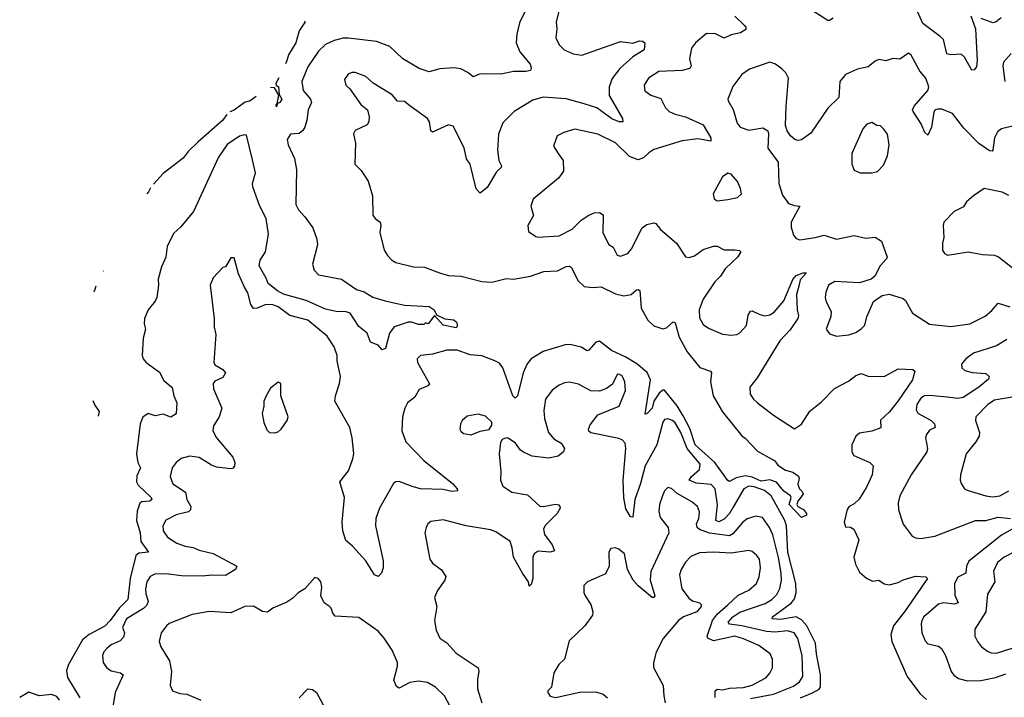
# Model space of a CAD drawing. Extents: x 2143765 to 2212931, y 878955 to 1017455.
# Tile 267 of 309: x 2146173 to 2151780, y 999867 to 1003728. Entities that reach past the tile are written whole.
import ezdxf

# ---------------------------------------------------------------- set-up
doc = ezdxf.new("R2010")
doc.units = 0

msp = doc.modelspace()

# ---------------------------------------------------------------- linework, layer by layer
at = {"layer": '0CON20XD'}
for points in [[(2150805, 1003736.7), (2150785, 1003723.3), (2150775, 1003723.8), (2150655, 1003798.1)], [(2149243.1, 1003775), (2149228.1, 1003715), (2149232.5, 1003675), (2149225.6, 1003625), (2149245.7, 1003585), (2149274.3, 1003555), (2149325, 1003532.7), (2149375, 1003525.6), (2149595, 1003603.2), (2149665, 1003593.8), (2149702.7, 1003607.3), (2149720, 1003605), (2149732.5, 1003595), (2149728.8, 1003555), (2149664.5, 1003515.5), (2149590.9, 1003449.1), (2149546.9, 1003393.1), (2149530.4, 1003345), (2149530.9, 1003295), (2149605.7, 1003165), (2149607.5, 1003145), (2149587.5, 1003145), (2149545, 1003162.7), (2149460.6, 1003225), (2149388.3, 1003248.3), (2149285, 1003276.2), (2149155, 1003286.6), (2149095, 1003268.5), (2148989.2, 1003205), (2148925, 1003140), (2148899.4, 1003075), (2148894.4, 1002985), (2148901.9, 1002925), (2148916.9, 1002895), (2148915.7, 1002885), (2148889.3, 1002860.7), (2148835, 1002771.2), (2148795, 1002740), (2148773.6, 1002763.6), (2148739.5, 1002905), (2148718.6, 1002935), (2148705, 1002996.7), (2148641.7, 1003121.7), (2148615, 1003128.8), (2148525, 1003087.1), (2148514.6, 1003094.6), (2148506.1, 1003146.1), (2148495.8, 1003165), (2148395, 1003236), (2148365, 1003260.8), (2148325, 1003264), (2148295, 1003300), (2148185.9, 1003365.9), (2148145, 1003403.8), (2148083, 1003427), (2148065, 1003426.7), (2148043.6, 1003416.4), (2148023.9, 1003386.1), (2148031.2, 1003355), (2148054, 1003334), (2148116.7, 1003245), (2148153.3, 1003215), (2148163.8, 1003175), (2148161.2, 1003145), (2148151.7, 1003128.3), (2148083.9, 1003096.1), (2148073.6, 1003076.4), (2148086.2, 1003025), (2148081.2, 1002905), (2148117.9, 1002867.9), (2148156.9, 1002806.9), (2148182, 1002725), (2148183.9, 1002613.9), (2148197.5, 1002595), (2148226.7, 1002575), (2148230, 1002555), (2148223.3, 1002515), (2148248.8, 1002415), (2148268, 1002385), (2148289.7, 1002359.7), (2148315, 1002344.4), (2148415, 1002319.4), (2148477.6, 1002317.6), (2148563.3, 1002285), (2148615, 1002271.1), (2148686.7, 1002266.7), (2148805, 1002235.5), (2148862.1, 1002232.1), (2148945, 1002253.1), (2148985, 1002250), (2149083, 1002267), (2149157.6, 1002292.4), (2149235, 1002296.5), (2149285, 1002320.9), (2149305, 1002323.1), (2149315.5, 1002315.5), (2149352.4, 1002242.4), (2149387.5, 1002207.5), (2149435, 1002201.5), (2149485, 1002206.4), (2149566, 1002166), (2149613.6, 1002153.6), (2149655, 1002162.9), (2149685, 1002188.2), (2149695, 1002191.1), (2149705, 1002185.7), (2149711.9, 1002085), (2149750, 1002015), (2149785, 1001983.3), (2149835, 1001966.9), (2149857, 1001973), (2149895, 1002005.7), (2149905, 1002001.2), (2149929.3, 1001919.3), (2149973.8, 1001836.2), (2150046.6, 1001746.6), (2150106.7, 1001725), (2150112.5, 1001715), (2150107.5, 1001665), (2150122.7, 1001585), (2150175, 1001494.2), (2150285, 1001356.2), (2150305, 1001343.3), (2150375, 1001270), (2150472.5, 1001215), (2150490.5, 1001190.5), (2150535, 1001162), (2150575, 1001150), (2150607.7, 1001127.7), (2150611.2, 1001115), (2150605, 1001080), (2150612.9, 1001055), (2150629.1, 1001039.1), (2150634, 1001025), (2150604, 1000985), (2150598, 1000965), (2150605, 1000954), (2150637.1, 1000937.1), (2150653.8, 1000915), (2150653.3, 1000905), (2150625, 1000892), (2150555.5, 1000965), (2150565.8, 1001005), (2150563.3, 1001015), (2150525, 1001041.4), (2150482.2, 1001092.2), (2150445.5, 1001105.5), (2150395, 1001098.8), (2150345, 1001121.5), (2150305, 1001128.1), (2150252.9, 1001117.1), (2150215, 1001096.4), (2150205, 1001103.3), (2150131.7, 1001205), (2150020, 1001305), (2149989.5, 1001399.5), (2149951.4, 1001471.4), (2149917.1, 1001527.1), (2149845, 1001616.5), (2149835, 1001616.5), (2149815, 1001599.1), (2149785.3, 1001555), (2149775, 1001514.3), (2149745, 1001482.5), (2149735, 1001480), (2149764.8, 1001675), (2149747, 1001717), (2149687.3, 1001767.3), (2149625.5, 1001805.5), (2149543.5, 1001843.5), (2149475, 1001895.3), (2149455, 1001890.5), (2149415, 1001845.7), (2149405, 1001841.9), (2149371.5, 1001861.5), (2149345, 1001867.8), (2149307.8, 1001877.8), (2149280, 1001875), (2149155, 1001837.8), (2149085, 1001795.4), (2149062.9, 1001767.1), (2149039.7, 1001715), (2149007.3, 1001585), (2148995, 1001572), (2148982.2, 1001585), (2148925.4, 1001745), (2148905, 1001770), (2148879.4, 1001785), (2148805, 1001812.2), (2148738.8, 1001818.8), (2148665, 1001844.7), (2148605, 1001844.7), (2148525, 1001821.5), (2148455, 1001814), (2148436, 1001795), (2148439.2, 1001775), (2148507.6, 1001652.4), (2148498.2, 1001641.8), (2148448.5, 1001621.5), (2148423.8, 1001576.2), (2148381.4, 1001545), (2148365.6, 1001515), (2148353.8, 1001465), (2148348.8, 1001385), (2148373.1, 1001323.1), (2148475.5, 1001215.5), (2148638, 1001085), (2148663.8, 1001055), (2148665.7, 1001044.3), (2148635, 1001039.2), (2148585, 1001050.8), (2148455, 1001055.4), (2148407.7, 1001067.7), (2148335, 1001097.5), (2148315, 1001094.4), (2148301.9, 1001085), (2148221.8, 1000945), (2148200.9, 1000885), (2148199.6, 1000845), (2148243.3, 1000645), (2148242.5, 1000605), (2148233.8, 1000575), (2148215, 1000556), (2148194.1, 1000564.1), (2148144.3, 1000644.3), (2148068.9, 1000728.9), (2148029.7, 1000759.7), (2148013.1, 1000815), (2148008.9, 1000865), (2148022.1, 1001005), (2147997.1, 1001095), (2148045, 1001157.5), (2148070.4, 1001225), (2148075.3, 1001255.3), (2148067.5, 1001345), (2148053.5, 1001405), (2147968.8, 1001555), (2147971.1, 1001585), (2147995.4, 1001655), (2147999.6, 1001695), (2147980.9, 1001785), (2147981.1, 1001815), (2147965, 1001863.3), (2147923.8, 1001925), (2147815, 1002015.4), (2147711.7, 1002041.7), (2147645, 1002091.6), (2147615, 1002103.6), (2147575, 1002104.7), (2147525, 1002083.3), (2147505, 1002082.1), (2147490, 1002105), (2147472.3, 1002172.3), (2147453, 1002203), (2147419.1, 1002279.1), (2147395, 1002370), (2147375, 1002370), (2147345, 1002320), (2147330, 1002315), (2147275, 1002256.7), (2147258.8, 1002215), (2147280.8, 1002025), (2147280.8, 1001975), (2147290, 1001935), (2147278.8, 1001775), (2147285, 1001761.2), (2147330.8, 1001735), (2147346.2, 1001715), (2147330.2, 1001689.8), (2147285, 1001667.8), (2147274.4, 1001655), (2147277.8, 1001625), (2147324.3, 1001515), (2147308.6, 1001465), (2147277, 1001413), (2147273.3, 1001385), (2147293.6, 1001345), (2147387.3, 1001235), (2147398.9, 1001205), (2147396.5, 1001183.5), (2147385, 1001170), (2147375, 1001169.2), (2147295, 1001178.5), (2147265, 1001189.1), (2147195, 1001234), (2147141.7, 1001241.7), (2147092.6, 1001227.4), (2147064.6, 1001205.4), (2147042, 1001175), (2147031.2, 1001125), (2147045, 1001084.2), (2147117.9, 1001035), (2147124.3, 1000994.3), (2147147.3, 1000955), (2147146.9, 1000935), (2147135, 1000923.5), (2147065, 1000907.5), (2147005, 1000875.7), (2146988.6, 1000845), (2146990, 1000815), (2147015, 1000778.6), (2147068, 1000745), (2147115, 1000727.7), (2147160.7, 1000720.7), (2147195, 1000704.6), (2147276.1, 1000686.1), (2147410, 1000615), (2147402.5, 1000595), (2147345, 1000561.9), (2147267.3, 1000562.7), (2147215, 1000556.4), (2147095, 1000559.6), (2147005, 1000570.3), (2146942.2, 1000567.8), (2146915.5, 1000554.5), (2146896.9, 1000525), (2146889.1, 1000485), (2146892.6, 1000457.4), (2146904.1, 1000415), (2146897.9, 1000392.1), (2146877.8, 1000372.2), (2146782.3, 1000315), (2146758.2, 1000265), (2146770.7, 1000235), (2146765, 1000208.9), (2146745, 1000189.2), (2146695, 1000165.5), (2146672.2, 1000147.8), (2146652.8, 1000127.2), (2146644.3, 1000105), (2146648.6, 1000065), (2146667.4, 1000037.4), (2146695, 1000018.9), (2146746.6, 1000006.6), (2146762.1, 999995), (2146717.5, 999895), (2146705.5, 999825)], [(2149060.4, 1003795), (2149020, 1003710), (2149004.6, 1003645.4), (2149000.7, 1003595), (2149021.5, 1003545), (2149080.8, 1003475), (2149086.6, 1003453.4), (2149081.4, 1003438.6), (2149055, 1003431.9), (2148985, 1003432.9), (2148915, 1003417.1), (2148795, 1003419.2), (2148755, 1003401.2), (2148725, 1003427.5), (2148685, 1003448), (2148645, 1003452.5), (2148565, 1003448), (2148505, 1003430), (2148448.9, 1003448.9), (2148354.4, 1003505), (2148281.4, 1003575), (2148205, 1003604.1), (2148045, 1003623.1), (2148015, 1003621.4), (2147965, 1003609.7), (2147915, 1003586.7), (2147875, 1003548.5), (2147815, 1003458.1), (2147780.4, 1003375), (2147787.1, 1003325), (2147828.5, 1003275), (2147835.6, 1003255), (2147816.6, 1003213.4), (2147808.9, 1003155), (2147796.2, 1003115), (2147785, 1003095.7), (2147765, 1003079.2), (2147715, 1003075.7), (2147696.9, 1003045), (2147701.8, 1003015), (2147737.7, 1002937.7), (2147749.1, 1002875), (2147746.2, 1002675), (2147760.5, 1002645), (2147797.1, 1002605), (2147842.3, 1002542.3), (2147866.3, 1002476.3), (2147868.7, 1002445), (2147840.8, 1002335), (2147851.1, 1002301.1), (2147875, 1002273.3), (2148005, 1002248.6), (2148091.1, 1002191.1), (2148135, 1002176.9), (2148185, 1002147.1), (2148255, 1002126.8), (2148365, 1002100.3), (2148505, 1002093.5), (2148533.1, 1002075), (2148546.4, 1002046.4), (2148593.6, 1002023.6), (2148645, 1002016.9), (2148660, 1002005), (2148667.3, 1001985), (2148658.8, 1001971.2), (2148585, 1001988.1), (2148535, 1002042.5), (2148500, 1001995), (2148485, 1002000), (2148475, 1001992), (2148445, 1001990.6), (2148405, 1002004), (2148385, 1002004.3), (2148305, 1001978), (2148278.9, 1001941.1), (2148256.1, 1001853.9), (2148237.7, 1001847.7), (2148215, 1001872.5), (2148170.5, 1001890.5), (2148151.7, 1001941.7), (2148105, 1001978.8), (2148054.4, 1002055), (2148033.4, 1002063.4), (2147975, 1002065.8), (2147915, 1002079.2), (2147805, 1002128.2), (2147675, 1002164.1), (2147642.1, 1002182.1), (2147588.4, 1002225), (2147577.6, 1002255), (2147536.6, 1002325), (2147541.9, 1002358.1), (2147573.7, 1002405), (2147589.8, 1002505), (2147577, 1002595), (2147539.9, 1002669.9), (2147501.1, 1002775), (2147499.6, 1002795), (2147516.1, 1002855), (2147499, 1002929), (2147465, 1003068.8), (2147455, 1003072.5), (2147425, 1003063.3), (2147355, 1003016.9), (2147305.4, 1002945), (2147162.7, 1002635), (2147091.8, 1002548.2), (2147050.2, 1002509.8), (2147013.9, 1002436.1), (2147006.5, 1002375), (2146981.3, 1002318.7), (2146961.3, 1002248.7), (2146964.2, 1002215), (2146954.3, 1002145), (2146945, 1002123.8), (2146904.5, 1002075.5), (2146884.4, 1002025.6), (2146881.4, 1001995), (2146889.2, 1001965), (2146876.6, 1001913.4), (2146870.6, 1001815), (2146876.9, 1001795), (2146892.9, 1001775), (2146969.8, 1001719.8), (2146995, 1001672.5), (2147041.9, 1001631.9)], [(2150245, 1003747.1), (2150301.4, 1003695), (2150308.6, 1003685), (2150308.3, 1003671.7), (2150277, 1003653), (2150225, 1003640.9), (2150185, 1003622.5), (2150135, 1003646.9), (2150085, 1003648.2), (2150021.5, 1003595), (2149998.2, 1003565), (2149986.9, 1003505), (2149997.3, 1003465), (2149989.9, 1003450.1), (2149945, 1003438.7), (2149812.5, 1003432.5), (2149754.2, 1003395), (2149730, 1003355), (2149732.7, 1003322.7), (2149767, 1003297), (2149825, 1003278.1), (2149851.4, 1003225), (2149871.2, 1003205), (2149905, 1003188.5), (2149965, 1003174.5), (2150065, 1003127.8), (2150108.1, 1003055), (2150108.8, 1003035), (2150035, 1003047.9), (2149945, 1003037.8), (2149785, 1002988.2), (2149755, 1002969.6), (2149725, 1002940), (2149695, 1002929.3), (2149645, 1002947.5), (2149565.2, 1003025.2), (2149465, 1003075.5), (2149335, 1003104.4), (2149272.5, 1003085), (2149234.2, 1003065.8), (2149213.6, 1003006.4), (2149238.8, 1002965), (2149267.8, 1002925), (2149270.6, 1002865), (2149241.9, 1002825), (2149098, 1002705), (2149084, 1002665), (2149098.3, 1002611.7), (2149066.2, 1002555), (2149070.7, 1002520.7), (2149111.9, 1002491.9), (2149125, 1002489.2), (2149245, 1002496.9), (2149320, 1002535), (2149370.6, 1002585), (2149415, 1002613.5), (2149445, 1002626.9), (2149475, 1002630), (2149495.8, 1002615), (2149494.2, 1002514.2), (2149527.7, 1002447.7), (2149552, 1002432), (2149575.7, 1002385.7), (2149595, 1002380.8), (2149635.8, 1002395), (2149656.9, 1002423.1), (2149718.7, 1002541.3), (2149745, 1002560.8), (2149785, 1002571.2), (2149795, 1002566.7), (2149821.7, 1002531.7), (2149914.4, 1002455), (2149965, 1002376.2), (2149985, 1002372.5), (2150015, 1002381.9)], [(2151589.5, 1003749.5), (2151615.3, 1003675.3), (2151626.2, 1003495), (2151620.8, 1003459.2), (2151608.1, 1003441.9), (2151595, 1003440.8), (2151552.5, 1003515), (2151535, 1003530.5), (2151475, 1003526.7), (2151452.7, 1003532.7), (2151434.6, 1003614.6), (2151415, 1003632.2), (2151315.3, 1003705), (2151285.2, 1003775.2)], [(2147794.3, 1003719.7), (2147798.2, 1003715), (2147765, 1003663.3), (2147746.2, 1003595), (2147704.6, 1003527.9), (2147704.1, 1003526.2), (2147692.5, 1003488.6), (2147687.7, 1003475.2)], [(2151762.7, 1003737.3), (2151734.1, 1003715.9), (2151715, 1003710), (2151648, 1003735)], [(2151835, 1003122.7), (2151764.7, 1003105.3), (2151740.9, 1003089.1), (2151724.6, 1003055), (2151715.5, 1002984.5), (2151710.5, 1002979.5), (2151695, 1002980.5), (2151635, 1003022.9), (2151549, 1003109), (2151485, 1003193.1), (2151425, 1003217.3), (2151401.2, 1003218.8), (2151386.8, 1003213.2), (2151379.2, 1003200.8), (2151364.6, 1003115), (2151345, 1003070), (2151327.1, 1003085), (2151307.3, 1003135), (2151260.4, 1003205), (2151257.3, 1003215), (2151266.2, 1003235), (2151344.5, 1003325), (2151349.6, 1003345), (2151332.9, 1003395), (2151299.2, 1003435), (2151250, 1003525), (2151235, 1003537.5), (2151185, 1003503.3), (2151145, 1003506.7), (2151105, 1003493.8), (2151065, 1003500), (2151045, 1003491.4), (2151005, 1003458.6), (2150944.7, 1003445.3), (2150875, 1003415.6), (2150844.4, 1003375), (2150838.1, 1003285), (2150775, 1003224.3), (2150678.3, 1003081.7), (2150625, 1003042.5), (2150605, 1003039.2), (2150586.7, 1003045), (2150563.3, 1003065), (2150543.8, 1003095), (2150534, 1003125), (2150537.5, 1003235), (2150551.2, 1003395), (2150536.7, 1003425), (2150515.9, 1003445.9), (2150477.5, 1003475), (2150445, 1003486.2), (2150330, 1003445), (2150285, 1003416.2), (2150235, 1003346.7), (2150205.7, 1003275), (2150207.1, 1003265), (2150236.3, 1003216.3), (2150258.6, 1003138.6), (2150275.3, 1003115.3), (2150325, 1003098.9), (2150405, 1003112), (2150433.3, 1003095), (2150438, 1003078), (2150433.3, 1002995), (2150493.1, 1002915), (2150495.5, 1002795), (2150517.6, 1002727.6), (2150551.2, 1002681.2), (2150585, 1002668.5), (2150615.7, 1002665), (2150566.4, 1002575), (2150566.7, 1002545), (2150579.7, 1002499.7), (2150595, 1002481.2), (2150615, 1002474), (2150702.9, 1002487.1), (2150755, 1002500), (2150825, 1002478), (2150925, 1002498.5), (2150992.1, 1002482.1), (2151045, 1002488.6), (2151080.8, 1002465), (2151112.5, 1002375), (2151110, 1002365), (2151073.3, 1002325), (2151043.1, 1002266.9), (2151021.4, 1002248.6), (2150955, 1002229.4), (2150815, 1002236.1), (2150779.2, 1002215), (2150762.9, 1002175), (2150760, 1002145), (2150765, 1002120), (2150793.8, 1002065), (2150792.7, 1002037.3), (2150766.2, 1001965), (2150785, 1001937.5), (2150825, 1001923.8), (2150895, 1001932), (2150935, 1001946), (2150965, 1001965.8), (2150985, 1001986.7), (2150997.1, 1002035), (2151035, 1002122.5), (2151085, 1002156.7), (2151125, 1002163.8), (2151205, 1002140), (2151218, 1002128), (2151258, 1002055), (2151355, 1001993.5), (2151475, 1001980), (2151584.6, 1001994.6), (2151670.7, 1002039.3), (2151709.9, 1002070.1), (2151745, 1002112), (2151812, 1002092)], [(2151820, 1003535), (2151775.6, 1003485), (2151772.2, 1003465), (2151782.7, 1003375)], [(2147648.2, 1003396.8), (2147632.2, 1003365), (2147634, 1003354), (2147647.3, 1003345), (2147650.7, 1003300.7), (2147665.7, 1003275), (2147655, 1003255.6), (2147640.7, 1003249.3), (2147635, 1003231.2), (2147633.3, 1003245), (2147639.5, 1003250.5), (2147648.3, 1003298.3), (2147625, 1003340), (2147601.9, 1003341.2)], [(2147519.1, 1003289.4), (2147485, 1003266), (2147454.4, 1003255.6), (2147395, 1003212.5), (2147370.7, 1003202.6)], [(2147352.4, 1003186.7), (2147327.4, 1003152.6), (2147189, 1003031), (2147133, 1002977), (2147105, 1002938.8), (2146989.6, 1002850.4), (2146935.1, 1002790.4)], [(2151025, 1002854.3), (2151057.6, 1002862.4), (2151091.2, 1002898.8), (2151115, 1002952.5), (2151124.5, 1003015), (2151115.6, 1003075), (2151092.5, 1003105), (2151075, 1003122), (2151054.1, 1003124.1), (2151025, 1003142), (2150997.7, 1003132.3), (2150974.5, 1003105.5), (2150912.5, 1002965), (2150912.5, 1002905), (2150925, 1002871.2), (2150960, 1002855), (2151025, 1002854.3)], [(2150145, 1002696.2), (2150205, 1002703.8), (2150260, 1002715), (2150283.3, 1002735), (2150278.8, 1002765), (2150261.2, 1002805), (2150225, 1002846.7), (2150205, 1002853.3), (2150175, 1002832.5), (2150122, 1002735), (2150127.7, 1002707.7), (2150145, 1002696.2)], [(2146919, 1002769.7), (2146906.5, 1002746.5), (2146897.8, 1002735.4)], [(2151805, 1002726.9), (2151767.5, 1002745), (2151665, 1002765.5), (2151603.8, 1002725), (2151565, 1002690), (2151547.9, 1002662.1), (2151494.4, 1002635.6), (2151436.1, 1002573.9), (2151431.2, 1002555), (2151436.1, 1002486.1), (2151428, 1002455), (2151428.8, 1002415), (2151440, 1002395), (2151456.1, 1002386.1), (2151575, 1002405.8), (2151655, 1002390), (2151725, 1002385.6), (2151746.1, 1002376.1), (2151825.5, 1002315.5)], [(2150015, 1002381.9), (2150065, 1002418.9), (2150125, 1002436.9), (2150145, 1002437.1), (2150185, 1002416.5), (2150245, 1002416.4), (2150271.9, 1002411.9), (2150279.2, 1002405), (2150263.2, 1002376.8), (2150191.3, 1002308.7), (2150163.7, 1002266.3), (2150130.9, 1002235), (2150064.7, 1002135), (2150042.9, 1002075), (2150045, 1002030), (2150065, 1001990.6), (2150095, 1001970.6), (2150175, 1001935.8), (2150225, 1001930), (2150257.5, 1001935), (2150275, 1001944.2), (2150311.4, 1001985), (2150320.8, 1002045), (2150335, 1002068), (2150345, 1002069.2), (2150387.4, 1002047.4), (2150415, 1002040.9), (2150445, 1002046.4), (2150469.4, 1002060.6), (2150524.7, 1002125), (2150575, 1002248.1), (2150595, 1002270), (2150635, 1002286.1), (2150653.3, 1002285), (2150617.5, 1002245), (2150610.7, 1002209.3), (2150597.5, 1002162.5), (2150600.7, 1002075), (2150607.5, 1002042.5), (2150603.8, 1002026.2), (2150560.1, 1001959.9), (2150502.6, 1001897.4), (2150372.9, 1001687.1), (2150330.5, 1001635), (2150332.5, 1001595), (2150351.9, 1001565), (2150374.2, 1001545), (2150466, 1001475), (2150585.9, 1001395.9), (2150625, 1001423.1), (2150672.1, 1001497.9), (2150738.8, 1001551.2), (2150813, 1001627), (2150892.6, 1001667.4), (2150935, 1001700.8), (2150965, 1001711.2), (2151005, 1001697.1), (2151095, 1001695.6), (2151175, 1001737.7), (2151260, 1001735), (2151270, 1001725), (2151257.5, 1001675), (2151175, 1001555.4), (2151125.9, 1001494.1), (2151074.7, 1001445.3), (2151077.5, 1001402.5), (2151025, 1001383.3), (2150955, 1001372.9), (2150934.3, 1001355), (2150912, 1001305), (2150911.2, 1001265), (2150923.3, 1001245), (2151013.8, 1001205), (2151034, 1001185), (2151026.9, 1001135), (2150995.4, 1001064.6), (2150954.5, 1000995.5), (2150925, 1000968.8), (2150897.5, 1000955), (2150885, 1000937.5), (2150868.8, 1000865), (2150875, 1000837.5), (2150905, 1000836.7), (2150923.3, 1000825), (2150952.5, 1000765), (2150924, 1000665), (2150932, 1000625), (2150955, 1000580), (2150995, 1000546.7), (2151028.8, 1000528.8), (2151065, 1000533.8), (2151095, 1000514.3), (2151125, 1000508.6), (2151175, 1000521.4), (2151205, 1000537.1), (2151275, 1000557.1), (2151334, 1000554), (2151342, 1000545), (2151215, 1000359.3), (2151148.7, 1000275), (2151134.6, 1000224.6), (2151139.6, 1000185), (2151227.1, 999985), (2151299.3, 999889.3), (2151336.2, 999855)], [(2146650.1, 1002296.3), (2146649.6, 1002295.4)], [(2146607.9, 1002209.1), (2146599.7, 1002185), (2146593.4, 1002177)], [(2151793.6, 1001905), (2151735, 1001869.4), (2151605, 1001826.9), (2151560.9, 1001795), (2151537.1, 1001765), (2151537.5, 1001745), (2151555, 1001728.6), (2151597.2, 1001717.2), (2151675, 1001711.9), (2151694.2, 1001695), (2151690, 1001680), (2151635, 1001634.7), (2151545, 1001575.3), (2151515, 1001569.5), (2151455, 1001577.8), (2151355, 1001587.3), (2151325, 1001583.8), (2151305, 1001571.5), (2151282.3, 1001535), (2151278.2, 1001505), (2151286.8, 1001486.8), (2151364.4, 1001445), (2151382.2, 1001425), (2151386, 1001405), (2151355, 1001388.9), (2151336.7, 1001365), (2151331.9, 1001345), (2151343.1, 1001285), (2151339.4, 1001265), (2151248.9, 1001135), (2151184.4, 1001015), (2151175.6, 1000975), (2151176.7, 1000935), (2151205, 1000853.8), (2151255, 1000785.8), (2151275, 1000775.6), (2151305, 1000772.2), (2151385, 1000784.5), (2151616, 1000874), (2151675, 1000874.1), (2151745, 1000893.4), (2151815, 1000885.3)], [(2150618.6, 999865), (2150687.9, 999892.1), (2150726, 999914), (2150734.2, 999925.8), (2150733, 999995), (2150709.9, 1000115), (2150705.1, 1000175), (2150655.5, 1000275), (2150625, 1000309.5), (2150595, 1000326.4), (2150505, 1000309.6), (2150458.8, 1000315), (2150460, 1000325), (2150568.4, 1000405), (2150585, 1000428.2), (2150595.1, 1000464.9), (2150592.9, 1000515), (2150546.9, 1000695), (2150539.4, 1000845), (2150530, 1000875), (2150452.2, 1001015), (2150415.4, 1001045), (2150355, 1001066.5), (2150325, 1001070), (2150297.3, 1001055), (2150237.2, 1000955), (2150214.3, 1000915), (2150185, 1000881.2), (2150155, 1000866.4), (2150137.5, 1000875), (2150147.2, 1000962.8), (2150133.6, 1001055), (2150110.1, 1001080.1), (2150025, 1001086.8), (2149985.6, 1001105), (2149999.4, 1001125), (2150043.9, 1001165), (2150047.4, 1001195), (2149974.6, 1001284.6), (2149937.4, 1001375), (2149905, 1001430.9), (2149890.6, 1001445), (2149865, 1001454.6), (2149845, 1001449.5), (2149836.2, 1001435), (2149800.8, 1001305), (2149734.7, 1001185), (2149708.9, 1001085), (2149675.3, 1000995), (2149665.7, 1000894.3), (2149651.2, 1000895), (2149625, 1000941.1), (2149612.8, 1001002.8), (2149610, 1001105), (2149624.6, 1001284.6), (2149621.1, 1001315), (2149605, 1001333.1), (2149585, 1001341.8), (2149425, 1001374.4), (2149413.8, 1001383.8), (2149411.5, 1001395), (2149421.2, 1001418.8), (2149465, 1001477.1), (2149586.2, 1001525), (2149623.3, 1001615), (2149618.8, 1001665), (2149605, 1001698.8), (2149585, 1001708.8), (2149575, 1001706.7), (2149549.5, 1001650.5), (2149515, 1001626), (2149475, 1001610.8), (2149425, 1001613.1), (2149355, 1001652), (2149305, 1001663.3), (2149275, 1001658.8), (2149244.4, 1001645.6), (2149205, 1001616.2), (2149167.5, 1001565), (2149157.9, 1001502.1), (2149161.1, 1001455), (2149184.4, 1001375), (2149215, 1001340), (2149255.8, 1001315), (2149275.7, 1001285), (2149269.2, 1001265), (2149238.8, 1001241.2), (2149185, 1001228.8), (2149091.7, 1001241.7), (2149042.9, 1001262.9), (2149025.8, 1001275), (2148997.1, 1001315), (2148955, 1001343.8), (2148943.8, 1001346.2), (2148920, 1001335), (2148910.7, 1001319.3), (2148904.2, 1001255), (2148913.2, 1001153.2), (2148911.4, 1001105), (2148925, 1001070), (2148975, 1001035.6), (2149065, 1001021.5), (2149135, 1000955.6), (2149155, 1000953.5), (2149225, 1000967.1), (2149243.8, 1000963.8), (2149250, 1000955), (2149251.2, 1000945), (2149234.2, 1000915), (2149164.7, 1000845.3), (2149155.6, 1000825), (2149161.1, 1000795), (2149205, 1000735.6), (2149219.2, 1000700.8), (2149195, 1000693.3), (2149125, 1000699.5), (2149103.1, 1000685), (2149094.6, 1000665), (2149095.6, 1000545), (2149085, 1000510), (2149075, 1000500), (2149070, 1000525), (2149036.4, 1000575), (2148985.5, 1000665), (2148978.5, 1000718.5), (2148965.5, 1000755), (2148885, 1000810.8), (2148855, 1000821.3), (2148715, 1000843.4), (2148585, 1000878.9), (2148515, 1000869.2), (2148498, 1000855), (2148487.5, 1000835), (2148480, 1000805), (2148508.8, 1000655), (2148525, 1000631.2), (2148575, 1000592.5), (2148600, 1000555), (2148594.6, 1000535.4), (2148552.2, 1000475), (2148535.6, 1000435), (2148548.6, 1000385), (2148535.4, 1000305), (2148545, 1000250), (2148565.8, 1000205), (2148605, 1000176.9), (2148659.1, 1000119.1), (2148783.8, 1000035), (2148788.1, 1000015), (2148779.5, 999970.5), (2148780, 999915), (2148805.6, 999835)], [(2147041.9, 1001631.9), (2147050.8, 1001585), (2147069.2, 1001545), (2147065, 1001482.5), (2147035, 1001463.8), (2146990.7, 1001480.7), (2146945, 1001470), (2146905, 1001483.3), (2146875, 1001462.5), (2146860, 1001425), (2146837.7, 1001255), (2146846.4, 1001205), (2146860.8, 1001175), (2146841.3, 1001128.7), (2146838.4, 1001095), (2146847.8, 1001075), (2146922.9, 1001005), (2146925.6, 1000995), (2146915, 1000984.5), (2146868.5, 1000981.5), (2146856.7, 1000973.3), (2146842, 1000928), (2146839, 1000875), (2146859.9, 1000805), (2146863.2, 1000755), (2146906.2, 1000695), (2146851, 1000689), (2146835.2, 1000675), (2146803.1, 1000545), (2146790.2, 1000425), (2146742.7, 1000377.3), (2146689.1, 1000305), (2146657.7, 1000272.3), (2146568.2, 1000225), (2146531.6, 1000195), (2146452.1, 1000055), (2146440.7, 1000019.3), (2146445, 999980.8), (2146515.6, 999865)], [(2147625, 1001373.8), (2147645, 1001378.8), (2147663.3, 1001395), (2147696, 1001445), (2147702, 1001465), (2147660, 1001585), (2147660, 1001655), (2147645, 1001662.5), (2147602.3, 1001627.7), (2147576.7, 1001585), (2147563.8, 1001555), (2147564, 1001525), (2147554.2, 1001485), (2147563, 1001433), (2147581.2, 1001391.2), (2147596.1, 1001376.1), (2147625, 1001373.8)], [(2146589.2, 1001558), (2146601, 1001531), (2146625.9, 1001495), (2146620.6, 1001469.4)], [(2151845, 1001581.4), (2151725, 1001560.8), (2151686.7, 1001535), (2151617.5, 1001465), (2151615.9, 1001444.1), (2151638.9, 1001375), (2151636.5, 1001355), (2151618, 1001322), (2151563.1, 1001255), (2151530.8, 1001135), (2151528, 1001105), (2151534, 1001085), (2151553.8, 1001055), (2151567.9, 1001047.9), (2151674.6, 1001014.6), (2151715, 1001009.1), (2151755, 1001015.4), (2151805, 1001043.9)], [(2148745, 1001362.5), (2148795, 1001383.8), (2148847, 1001393), (2148861.7, 1001418.3), (2148862.5, 1001435), (2148825, 1001468), (2148785, 1001481.2), (2148721.7, 1001468.3), (2148693.3, 1001445), (2148683.8, 1001425), (2148680, 1001395), (2148685, 1001382.5), (2148700.5, 1001370.5), (2148745, 1001362.5)], [(2150335, 999860.5), (2150465, 999886), (2150580.1, 999929.9), (2150613.8, 999956.2), (2150632.3, 999985), (2150629.7, 1000105), (2150605, 1000202), (2150584.3, 1000235), (2150545.8, 1000245.7), (2150475, 1000238.9), (2150425, 1000241.9), (2150284.9, 1000274.9), (2150215, 1000283), (2150206.8, 1000295), (2150233.7, 1000325), (2150275, 1000352), (2150418.4, 1000401.6), (2150456.9, 1000425), (2150485, 1000452.7), (2150502, 1000488), (2150511.2, 1000535), (2150510, 1000575), (2150493.7, 1000663.7), (2150462.2, 1000792.2), (2150442.3, 1000835), (2150402.4, 1000892.4), (2150365, 1000899.5), (2150315, 1000884.6), (2150291.1, 1000865), (2150235, 1000799.2), (2150215, 1000787.6), (2150101.6, 1000801.6), (2150045, 1000822.6), (2150031.2, 1000835), (2150028.1, 1000855), (2150041.3, 1000885), (2150043.5, 1000923.5), (2150032.9, 1000955), (2150001.1, 1000981.1), (2149917.9, 1001027.9), (2149885, 1001056), (2149865, 1001062), (2149845.6, 1001044.4), (2149833.3, 1001015), (2149817.3, 1000965), (2149812.1, 1000925), (2149820.8, 1000890.8), (2149866.5, 1000835), (2149870.4, 1000805), (2149766.6, 1000583.4), (2149763.6, 1000535), (2149789.2, 1000445), (2149785, 1000436.7), (2149775, 1000436.2), (2149764.3, 1000445), (2149695, 1000501.5), (2149666.5, 1000535), (2149634.4, 1000595), (2149617.1, 1000685), (2149585, 1000711.2), (2149565, 1000718.8), (2149540, 1000715), (2149527.5, 1000695), (2149529.2, 1000615), (2149508.8, 1000571.2), (2149406.7, 1000525), (2149386, 1000505), (2149385.8, 1000465), (2149392.5, 1000445), (2149425.7, 1000395), (2149436.7, 1000355), (2149434.4, 1000335), (2149391.9, 1000275), (2149301.4, 1000188.6), (2149275.8, 1000085), (2149244, 1000055), (2149214.3, 1000005.7), (2149202.5, 999925), (2149180, 999905), (2149180, 999895), (2149195, 999873.3), (2149225, 999866.2), (2149363, 999897), (2149455, 999898.9), (2149496.7, 999885), (2149520, 999865)], [(2151825, 1000825.6), (2151765, 1000791.5), (2151577.8, 1000642.2), (2151565.3, 1000615), (2151560.5, 1000575), (2151515, 1000551.5), (2151496.9, 1000515), (2151499.1, 1000449.1), (2151518, 1000405), (2151495, 1000396.9), (2151435, 1000406.2), (2151405, 1000398.5), (2151321.1, 1000325), (2151310, 1000305), (2151307.5, 1000285), (2151310.6, 1000235), (2151329.1, 1000189.1), (2151345, 1000172.5), (2151405, 1000157.8), (2151422.9, 1000145), (2151444.7, 1000104.7), (2151476.9, 1000015), (2151492.4, 999992.4), (2151518.8, 999975), (2151570.8, 999960.8), (2151646.8, 999963.2), (2151729.2, 999980.8), (2151789, 1000001)], [(2150205.7, 1000394.3), (2150265, 1000448.9), (2150325, 1000476.7), (2150368.5, 1000515), (2150385, 1000553.3), (2150392.5, 1000605), (2150385.6, 1000655), (2150370.8, 1000675), (2150345, 1000698.1), (2150324.5, 1000704.5), (2150225, 1000687.7), (2150125, 1000694.6), (2150045, 1000689.4), (2149995, 1000670), (2149965, 1000638), (2149940.6, 1000595), (2149931.1, 1000565), (2149942.9, 1000485), (2149985, 1000430), (2150005, 1000416.2), (2150045.3, 1000405.3), (2150054.4, 1000395), (2150054.4, 1000385), (2150028.6, 1000355), (2149954, 1000325), (2149924.6, 1000305.4), (2149837.8, 1000202.2), (2149797.5, 1000125), (2149781.9, 1000065), (2149782.9, 1000037.1), (2149837.7, 999935), (2149840.4, 999875), (2149849.2, 999835)], [(2151842, 1000698), (2151779.2, 1000665), (2151741.5, 1000635), (2151717.8, 1000585), (2151726.4, 1000525), (2151684.4, 1000455), (2151675.4, 1000355), (2151611.4, 1000255), (2151611.4, 1000215), (2151627.5, 1000185), (2151650, 1000155), (2151685, 1000130.8), (2151705, 1000120.8), (2151735, 1000117.8), (2151825, 1000146.7)], [(2148625, 999815.6), (2148593.3, 999875), (2148541.5, 999925), (2148495, 999950.7), (2148445, 999959.3), (2148395, 999952.5), (2148335, 999920), (2148318.8, 999928.8), (2148304.4, 999965), (2148325.4, 1000045), (2148324.5, 1000065), (2148294.5, 1000135), (2148249.6, 1000205), (2148215, 1000244.5), (2148105, 1000322), (2147969.3, 1000329.3), (2147956.4, 1000346.4), (2147948, 1000375), (2147936.4, 1000386.4), (2147908, 1000405), (2147888.8, 1000445), (2147893.3, 1000495), (2147888.8, 1000525), (2147872.5, 1000545), (2147855, 1000550), (2147796.2, 1000485), (2147758.3, 1000461.7), (2147728, 1000432), (2147695, 1000410), (2147615, 1000375.5), (2147585, 1000352.5), (2147555.7, 1000355.7), (2147505, 1000385.7), (2147455, 1000384.4), (2147375, 1000349.4), (2147255, 1000355.5), (2147155, 1000339.2), (2147025, 1000288), (2147008.8, 1000275), (2146979.2, 1000235), (2146967.5, 1000185), (2146977.5, 1000155), (2147025.8, 1000075.8), (2147037.5, 1000015), (2147031.2, 999935), (2147043.3, 999905), (2147085, 999888.1), (2147125.4, 999885.4), (2147205, 999851.8)], [(2150133.1, 999866.9), (2150134, 999904), (2150145, 999913), (2150175, 999910.5), (2150215, 999920.2), (2150295, 999923.9), (2150343.4, 999936.6), (2150421.5, 999978.5), (2150445.6, 1000005), (2150460.6, 1000035), (2150459.4, 1000085), (2150446.7, 1000115), (2150381.9, 1000161.9), (2150295, 1000200.9), (2150245, 1000216.3), (2150125, 1000189.8), (2150091.1, 1000205), (2150089, 1000215), (2150119, 1000305), (2150147.8, 1000342.2), (2150205.7, 1000394.3)], [(2146400.8, 999850.8), (2146385, 999871.1), (2146355, 999882.9), (2146285, 999875.9), (2146225, 999895.6), (2146173.5, 999866.5)], [(2147765.4, 999864.6), (2147815, 999915.8), (2147841.7, 999911.7), (2147863.3, 999895), (2147901.2, 999825)]]:
    msp.add_lwpolyline(points, dxfattribs=at)

doc.saveas('drawing.dxf')
